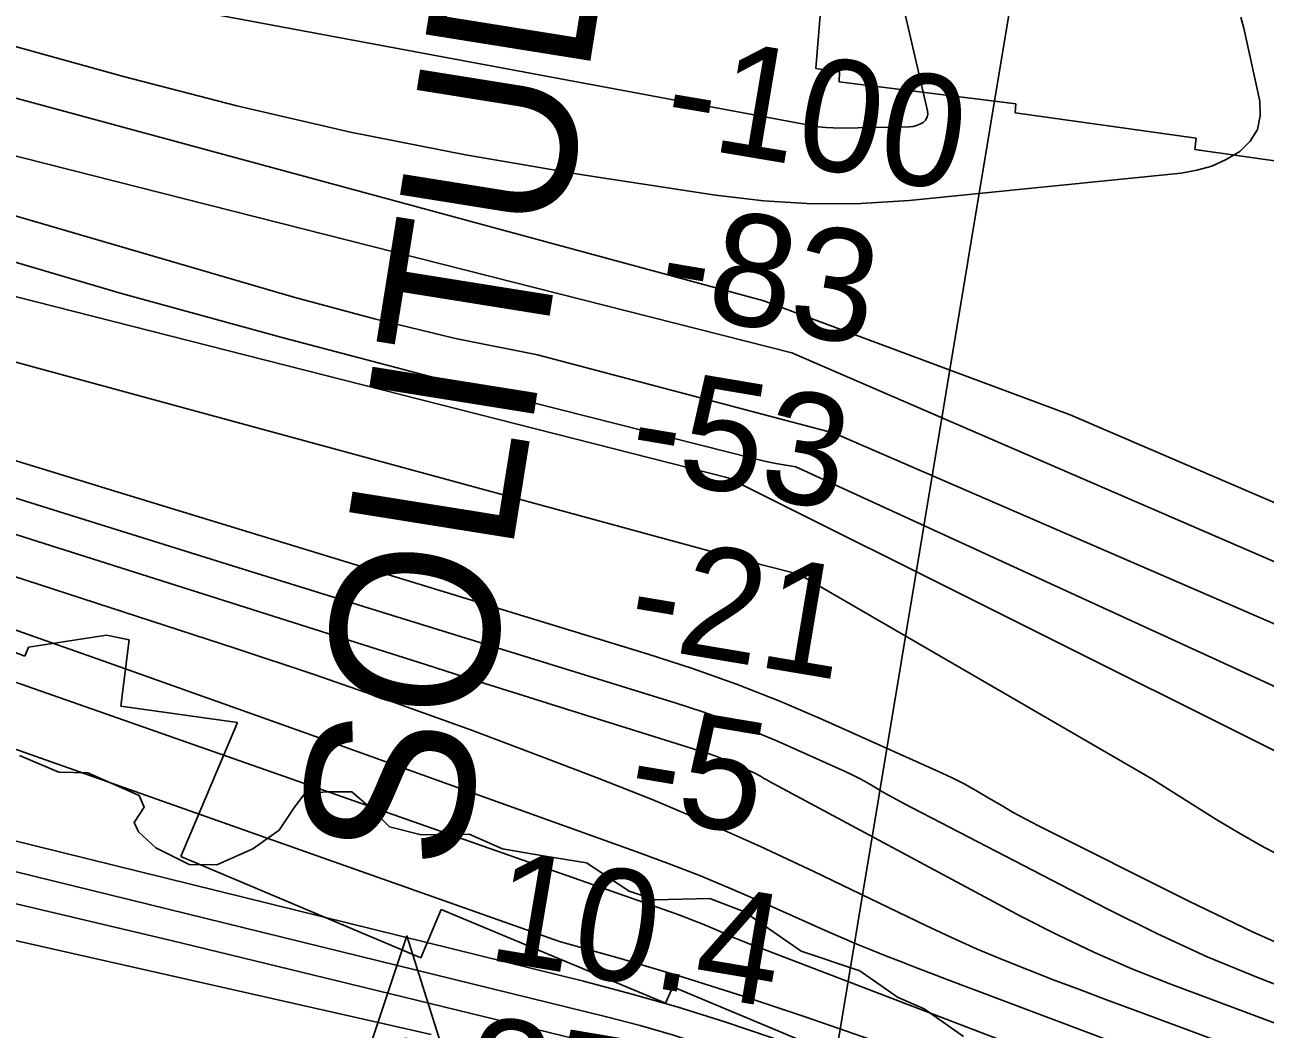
# Model space of a CAD drawing. Extents: x 3279314 to 3317160, y 734079 to 759431.
# Drawn here: x 3289656 to 3290400, y 752678 to 753280 of the extents above; entities that cross this region are included whole.
import ezdxf

# ---------------------------------------------------------------- set-up
doc = ezdxf.new("R2010")
doc.units = 0
for name, color, linetype in [('V-CHAN-NAID', 7, 'Continuous'), ('V-RIVR-EDGE', 7, 'Continuous'), ('V-RIVR-RANG', 7, 'Continuous'), ('V-RRAP-RVMT', 7, 'Continuous'), ('V-TOPO-DPTH', 7, 'Continuous'), ('V-TOPO-MAJR', 7, 'Continuous'), ('V-TOPO-MINR', 7, 'Continuous'), ('V-TOPO-WATR', 7, 'Continuous')]:
    doc.layers.add(name, color=color, linetype=linetype)

msp = doc.modelspace()

# ---------------------------------------------------------------- linework, layer by layer
at = {"layer": 'V-CHAN-NAID'}
msp.add_lwpolyline([(3289873.64, 752670.32), (3289864.05, 752670.39), (3289885.18, 752733.87), (3289905.4, 752670.09), (3289895.82, 752670.16), (3289894.24, 752670.74), (3289892.14, 752671.36), (3289890.1, 752671.81), (3289888.07, 752672.12), (3289886.9, 752672.23), (3289885.37, 752672.31), (3289883.65, 752672.31), (3289882.27, 752672.24), (3289880.37, 752672.04), (3289879, 752671.82), (3289877.22, 752671.44), (3289875.69, 752671.02), (3289874.66, 752670.69)], close=True, dxfattribs=at)
at = {"layer": 'V-RIVR-EDGE'}
msp.add_lwpolyline([(3289653.11, 752841.98), (3289676.56, 752831.92), (3289693.94, 752831.45), (3289724.77, 752817.9), (3289727.8, 752810.93), (3289721.69, 752801.82), (3289724.28, 752796.16), (3289734.69, 752786.57), (3289754.66, 752776.53), (3289771.18, 752776.49), (3289792.94, 752786), (3289808.61, 752797.26), (3289817.34, 752810.28), (3289823.88, 752818.95), (3289836.93, 752820.23), (3289852.14, 752820.19), (3289862.11, 752811.47), (3289874.69, 752799.27), (3289893.8, 752794.44), (3289922.49, 752794.8), (3289942.47, 752786.06), (3289968.1, 752781.65), (3289992.87, 752777.68), (3290018.47, 752760.66), (3290033.67, 752755.41), (3290066.71, 752756.2), (3290087.56, 752748.32), (3290121.4, 752724.76), (3290156.58, 752712.94), (3290179.15, 752697.24), (3290195.21, 752690.24), (3290218.65, 752673.67)], dxfattribs=at)
at = {"layer": 'V-RIVR-RANG'}
msp.add_line((3290128.27, 752578.49), (3290269.5, 753426.81), dxfattribs=at)
at = {"layer": 'V-RRAP-RVMT'}
for p, q in [((3290132.94, 753285.03), (3290130.32, 753253.43)), ((3290130.32, 753253.43), (3290144.35, 753251.31)), ((3290144.35, 753251.31), (3290144.25, 753245.34)), ((3290144.25, 753245.34), (3290250.18, 753232.12)), ((3290250.18, 753232.12), (3290249.74, 753226.79)), ((3290249.74, 753226.79), (3290358.19, 753211.71)), ((3290358.19, 753211.71), (3290357.33, 753204.94)), ((3290357.33, 753204.94), (3290462.35, 753189.85)), ((3289656.2, 752901.46), (3289549.59, 752940.96)), ((3289705.23, 752914.05), (3289658.49, 752906.81)), ((3289718.67, 752911.17), (3289705.23, 752914.05)), ((3289658.49, 752906.81), (3289656.2, 752901.46)), ((3289713.68, 752871.51), (3289718.67, 752911.17)), ((3289783.72, 752861.67), (3289713.68, 752871.51)), ((3289749.79, 752781.36), (3289783.72, 752861.67)), ((3289893.45, 752720.65), (3289749.79, 752781.36)), ((3289905.63, 752749.69), (3289893.45, 752720.65)), ((3290040.21, 752693.48), (3289905.63, 752749.69)), ((3290044.53, 752703.44), (3290040.21, 752693.48)), ((3290169.76, 752650.99), (3290044.53, 752703.44))]:
    msp.add_line(p, q, dxfattribs=at)
at = {"layer": 'V-TOPO-DPTH'}
for p, q in [((3290077.7, 753008.15), (3289423.16, 753174.55)), ((3290077.7, 753008.15), (3289423.16, 753174.55)), ((3290489.5, 752802.54), (3290077.7, 753008.15)), ((3290489.5, 752802.54), (3290077.7, 753008.15))]:
    msp.add_line(p, q, dxfattribs=at)
for points in [[(3288933.19, 753278.83), (3288950.3, 753273.56), (3288972.41, 753266.82), (3288994.55, 753260.18), (3289016.73, 753253.69), (3289038.94, 753247.3), (3289158.22, 753213.42), (3289240.14, 753190.3), (3289322.1, 753167.36), (3289404.14, 753144.7), (3289486.23, 753122.22), (3290053.74, 752967.86), (3290075.79, 752961.96), (3290097.88, 752956.17), (3290120.01, 752950.57), (3290331.63, 752827.92), (3290344.62, 752819.79), (3290357.6, 752811.63), (3290370.57, 752803.46), (3290383.66, 752795.52), (3290396.94, 752787.91), (3290410.47, 752780.77)], [(3288933.19, 753278.83), (3288950.3, 753273.56), (3288972.41, 753266.82), (3288994.55, 753260.18), (3289016.73, 753253.69), (3289038.94, 753247.3), (3289158.22, 753213.42), (3289240.14, 753190.3), (3289322.1, 753167.36), (3289404.14, 753144.7), (3289486.23, 753122.22), (3290053.74, 752967.86), (3290075.79, 752961.96), (3290097.88, 752956.17), (3290120.01, 752950.57), (3290331.63, 752827.92), (3290344.62, 752819.79), (3290357.6, 752811.63), (3290370.57, 752803.46), (3290383.66, 752795.52), (3290396.94, 752787.91), (3290410.47, 752780.77)], [(3290430.9, 752719.02), (3290391.97, 752736.38), (3290353.47, 752754.77), (3290263.68, 752799.82), (3290256.1, 752803.75), (3290248.6, 752807.8), (3290241.21, 752812.06), (3290233.89, 752816.44), (3290226.55, 752820.78), (3290219.1, 752824.91), (3290211.49, 752828.75), (3290203.78, 752832.38), (3290134.3, 752863.46), (3290108.6, 752874.38), (3290082.67, 752884.66), (3290056.37, 752893.96), (3290029.83, 752902.61), (3289712.14, 752999.66), (3289575.29, 753041.58), (3289438.48, 753083.64), (3289301.74, 753125.92), (3289165.03, 753168.33), (3288926.17, 753242.66)], [(3290430.9, 752719.02), (3290391.97, 752736.38), (3290353.47, 752754.77), (3290263.68, 752799.82), (3290256.1, 752803.75), (3290248.6, 752807.8), (3290241.21, 752812.06), (3290233.89, 752816.44), (3290226.55, 752820.78), (3290219.1, 752824.91), (3290211.49, 752828.75), (3290203.78, 752832.38), (3290134.3, 752863.46), (3290108.6, 752874.38), (3290082.67, 752884.66), (3290056.37, 752893.96), (3290029.83, 752902.61), (3289712.14, 752999.66), (3289575.29, 753041.58), (3289438.48, 753083.64), (3289301.74, 753125.92), (3289165.03, 753168.33), (3288926.17, 753242.66)], [(3288919.11, 753206.31), (3289896.32, 752896.33), (3289925.57, 752887.07), (3289954.83, 752877.83), (3289984.09, 752868.63), (3290013.37, 752859.45), (3290063.03, 752843.9), (3290067.45, 752842.43), (3290071.82, 752840.86), (3290076.14, 752839.14), (3290080.43, 752837.31), (3290091.97, 752832.15), (3290093.28, 752831.53), (3290094.56, 752830.89), (3290095.82, 752830.19), (3290097.07, 752829.47), (3290098.31, 752828.73), (3290099.55, 752828), (3290100.81, 752827.3), (3290102.07, 752826.6), (3290253.3, 752745.57), (3290275.11, 752734.43), (3290297.19, 752723.87), (3290319.67, 752714.2), (3290342.42, 752705.12), (3290365.38, 752696.52), (3290388.35, 752687.95), (3290411.35, 752679.45)], [(3290411.35, 752679.45), (3290388.35, 752687.95), (3290365.38, 752696.52), (3290342.42, 752705.12), (3290319.67, 752714.2), (3290297.19, 752723.87), (3290275.11, 752734.43), (3290253.3, 752745.57), (3290102.07, 752826.6), (3290100.81, 752827.3), (3290099.55, 752828), (3290098.31, 752828.73), (3290097.07, 752829.47), (3290095.82, 752830.19), (3290094.56, 752830.89), (3290093.28, 752831.53), (3290091.97, 752832.15), (3290080.43, 752837.31), (3290076.14, 752839.14), (3290071.82, 752840.86), (3290067.45, 752842.43), (3290063.03, 752843.9), (3290013.37, 752859.45), (3289984.09, 752868.63), (3289954.83, 752877.83), (3289925.57, 752887.07), (3289896.32, 752896.33), (3288919.11, 753206.31)], [(3288911.63, 753167.79), (3289351.98, 753019.64), (3289470.48, 752979.39), (3289588.82, 752938.66), (3289706.91, 752897.23), (3289824.84, 752855.34), (3290024.6, 752783.7), (3290042.45, 752777.07), (3290060.19, 752770.17), (3290077.77, 752762.88), (3290095.25, 752755.31), (3290137.33, 752736.52), (3290146.1, 752732.68), (3290154.91, 752728.92), (3290163.77, 752725.28), (3290172.66, 752721.72), (3290181.58, 752718.24), (3290190.52, 752714.79), (3290199.47, 752711.37), (3290208.42, 752707.97), (3290373.37, 752645.81), (3290413, 752631.11)], [(3288911.63, 753167.79), (3289351.98, 753019.64), (3289470.48, 752979.39), (3289588.82, 752938.66), (3289706.91, 752897.23), (3289824.84, 752855.34), (3290024.6, 752783.7), (3290042.45, 752777.07), (3290060.19, 752770.17), (3290077.77, 752762.88), (3290095.25, 752755.31), (3290137.33, 752736.52), (3290146.1, 752732.68), (3290154.91, 752728.92), (3290163.77, 752725.28), (3290172.66, 752721.72), (3290181.58, 752718.24), (3290190.52, 752714.79), (3290199.47, 752711.37), (3290208.42, 752707.97), (3290373.37, 752645.81), (3290413, 752631.11)], [(3290439.63, 752571.87), (3290399.08, 752586.77), (3290392.61, 752589.25), (3290348.92, 752605.7), (3290305.13, 752621.87), (3290261.18, 752637.62), (3290217.13, 752653.08), (3290123.8, 752685.33), (3290087.3, 752697.52), (3290050.65, 752709.2), (3290013.76, 752720.13), (3289976.72, 752730.55), (3289351.31, 752951.39), (3289314.27, 752966.9), (3289225.75, 753000.99), (3289162.3, 753025.02), (3289098.68, 753048.58), (3289034.8, 753071.44), (3288970.75, 753093.83), (3288901.86, 753117.48)]]:
    msp.add_lwpolyline(points, dxfattribs=at)
at = {"layer": 'V-TOPO-MAJR'}
for points in [[(3288948.43, 753357.36), (3288951.62, 753356.25), (3288964.67, 753351.94), (3289520.14, 753176.76), (3289617, 753147.13), (3289714.18, 753118.63), (3289811.83, 753091.82), (3289909.81, 753066.13), (3290094.48, 753019.41), (3290100.38, 753018.03), (3290106.3, 753016.77), (3290112.26, 753015.71), (3290118.25, 753014.78), (3290667.74, 752762.78)], [(3289552.39, 753326.46), (3290127.47, 753219.18), (3290131.82, 753218.51), (3290136.18, 753218.01), (3290140.57, 753217.77), (3290144.97, 753217.72), (3290186.39, 753218.43), (3290188.57, 753218.66), (3290190.67, 753219.14), (3290192.66, 753219.98), (3290194.57, 753221.06), (3290195.98, 753222.5), (3290196.97, 753224.11), (3290197.32, 753225.96), (3290197.24, 753227.98), (3290175.69, 753320.48)], [(3289644.26, 752754.6), (3289743.9, 752731.03), (3289843.44, 752707.04), (3290018.84, 752664.19), (3290030.54, 752661.09), (3290042.15, 752657.68), (3290053.61, 752653.83), (3290064.98, 752649.67), (3290077.44, 752644.83), (3290094.8, 752637.66), (3290111.94, 752630.02), (3290128.74, 752621.67), (3290145.32, 752612.84), (3290231.49, 752564.6), (3290247.89, 752555.98), (3290264.55, 752547.94), (3290281.61, 752540.79), (3290298.94, 752534.23), (3290316.42, 752527.98), (3290333.82, 752521.54), (3290351.12, 752514.81), (3290368.35, 752507.9), (3290385.36, 752500.92), (3290408.57, 752490.07)]]:
    msp.add_lwpolyline(points, dxfattribs=at)
at = {"layer": 'V-TOPO-MINR'}
for p, q in [((3289423.16, 753174.55), (3290077.7, 753008.15)), ((3290077.7, 753008.15), (3290489.5, 752802.54))]:
    msp.add_line(p, q, dxfattribs=at)
for points in [[(3288965.83, 753446.96), (3288975.88, 753442.17), (3288994.12, 753434.83), (3289012.68, 753428.23), (3289305.75, 753334.09), (3289439.95, 753292.65), (3290099.02, 753114.13), (3290282.56, 753045.85), (3290818.99, 752815.59), (3291131.43, 752684.81)], [(3289005.99, 753445.23), (3289715.37, 753248.6), (3289783.25, 753231.08), (3289851.47, 753215.17), (3289920.21, 753201.69), (3289989.29, 753189.82), (3290070.13, 753177.41), (3290099.09, 753174.08), (3290128.09, 753172.22), (3290157.14, 753172.56), (3290186.24, 753174.36), (3290349.16, 753190.7), (3290358.55, 753192.37), (3290367.62, 753194.95), (3290376.19, 753198.87), (3290384.43, 753203.69), (3290390.58, 753209.93), (3290394.9, 753216.9), (3290396.48, 753224.94), (3290396.23, 753233.7), (3290386.64, 753277.46), (3290384.92, 753284.07)], [(3288953.17, 753381.74), (3289020.58, 753362.18), (3289056.65, 753352.01), (3289092.82, 753342.21), (3289129.13, 753332.96), (3289165.54, 753324.07), (3290115.9, 753083), (3290477.28, 752926.66), (3290793.46, 752778.91), (3291129.59, 752671.16)], [(3288950.82, 753369.68), (3288957.91, 753367.43), (3289817.36, 753116.43), (3289865.71, 753103.36), (3289914.34, 753091.6), (3289963.41, 753081.81), (3290141.22, 753034.89), (3290463.07, 752895.61), (3290810.32, 752736.48), (3291125.26, 752656.15)], [(3288933.19, 753278.83), (3288950.3, 753273.56), (3288972.41, 753266.82), (3288994.55, 753260.18), (3289016.73, 753253.69), (3289038.94, 753247.3), (3289158.22, 753213.42), (3289240.14, 753190.3), (3289322.1, 753167.36), (3289404.14, 753144.7), (3289486.23, 753122.22), (3290053.74, 752967.86), (3290075.79, 752961.96), (3290097.88, 752956.17), (3290120.01, 752950.57), (3290331.63, 752827.92), (3290344.62, 752819.79), (3290357.6, 752811.63), (3290370.57, 752803.46), (3290383.66, 752795.52), (3290396.94, 752787.91), (3290410.47, 752780.77)], [(3288926.17, 753242.66), (3289165.03, 753168.33), (3289301.74, 753125.92), (3289438.48, 753083.64), (3289575.29, 753041.58), (3289712.14, 752999.66), (3290029.83, 752902.61), (3290056.37, 752893.96), (3290082.67, 752884.66), (3290108.6, 752874.38), (3290134.3, 752863.46), (3290203.78, 752832.38), (3290211.49, 752828.75), (3290219.1, 752824.91), (3290226.55, 752820.78), (3290233.89, 752816.44), (3290241.21, 752812.06), (3290248.6, 752807.8), (3290256.1, 752803.75), (3290263.68, 752799.82), (3290353.47, 752754.77), (3290391.97, 752736.38), (3290430.9, 752719.02)], [(3288919.11, 753206.31), (3289896.32, 752896.33), (3289925.57, 752887.07), (3289954.83, 752877.83), (3289984.09, 752868.63), (3290013.37, 752859.45), (3290063.03, 752843.9), (3290067.45, 752842.43), (3290071.82, 752840.86), (3290076.14, 752839.14), (3290080.43, 752837.31), (3290091.97, 752832.15), (3290093.28, 752831.53), (3290094.56, 752830.89), (3290095.82, 752830.19), (3290097.07, 752829.47), (3290098.31, 752828.73), (3290099.55, 752828), (3290100.81, 752827.3), (3290102.07, 752826.6), (3290253.3, 752745.57), (3290275.11, 752734.43), (3290297.19, 752723.87), (3290319.67, 752714.2), (3290342.42, 752705.12), (3290365.38, 752696.52), (3290388.35, 752687.95), (3290411.35, 752679.45)], [(3288915.53, 753187.86), (3289782.01, 752906.22), (3289829.68, 752890.32), (3289877.17, 752873.93), (3289924.4, 752856.8), (3289971.46, 752839.19), (3289999.17, 752828.57), (3290032.07, 752815.49), (3290064.73, 752801.86), (3290097.04, 752787.42), (3290129.12, 752772.43), (3290196.07, 752740.11), (3290211.24, 752733.01), (3290226.53, 752726.16), (3290241.97, 752719.68), (3290257.52, 752713.45), (3290273.17, 752707.44), (3290288.83, 752701.47), (3290304.52, 752695.57), (3290320.22, 752689.7), (3290454.6, 752639.8)], [(3288906.74, 753142.57), (3289091.4, 753079.51), (3289210.88, 753038.54), (3289330.31, 752997.39), (3289449.63, 752955.96), (3289568.89, 752914.33), (3290046.47, 752747.01), (3290051.4, 752745.22), (3290056.3, 752743.37), (3290061.16, 752741.41), (3290066, 752739.39), (3290078.46, 752734.02), (3290080.93, 752732.97), (3290083.4, 752731.93), (3290085.88, 752730.92), (3290088.37, 752729.91), (3290090.86, 752728.93), (3290093.35, 752727.95), (3290095.85, 752726.98), (3290098.35, 752726.02), (3290292.93, 752651.6), (3290335.12, 752635.63), (3290377.39, 752619.86), (3290419.76, 752604.39)], [(3288901.86, 753117.48), (3288970.75, 753093.83), (3289034.8, 753071.44), (3289098.68, 753048.58), (3289162.3, 753025.02), (3289225.75, 753000.99), (3289314.27, 752966.9), (3289351.31, 752951.39), (3289976.72, 752730.55), (3290013.76, 752720.13), (3290050.65, 752709.2), (3290087.3, 752697.52), (3290123.8, 752685.33), (3290217.13, 752653.08), (3290261.18, 752637.62), (3290305.13, 752621.87), (3290348.92, 752605.7), (3290392.61, 752589.25), (3290399.08, 752586.77), (3290439.63, 752571.87)], [(3289588.11, 753015.57), (3289685.95, 752985.01), (3289783.83, 752954.59), (3289881.74, 752924.25), (3290046.45, 752873.33), (3290061.92, 752868.23), (3290077.25, 752862.78), (3290092.37, 752856.76), (3290107.36, 752850.39), (3290147.83, 752832.28), (3290152.36, 752830.15), (3290156.83, 752827.9), (3290161.21, 752825.48), (3290165.52, 752822.95), (3290169.82, 752820.38), (3290174.16, 752817.87), (3290178.55, 752815.45), (3290182.97, 752813.1), (3290304.83, 752750), (3290334.64, 752735.3), (3290364.79, 752721.39), (3290395.47, 752708.69), (3290426.49, 752696.78)], [(3288873.99, 752973.9), (3288913.18, 752966.11), (3288979.24, 752952.51), (3289045.18, 752938.3), (3289110.91, 752923.2), (3289176.5, 752907.5), (3289990.92, 752706.68), (3290019.37, 752699.22), (3290047.65, 752691.21), (3290075.69, 752682.38), (3290103.56, 752672.99), (3290149.43, 752656.79), (3290193.42, 752640.81), (3290237.22, 752624.31), (3290280.71, 752607.04), (3290324, 752589.24), (3290346.85, 752579.61), (3290378.75, 752566.74), (3290410.89, 752554.54)], [(3288869.29, 752949.67), (3289061.28, 752908.31), (3289205.94, 752876.49), (3289350.41, 752843.86), (3289494.6, 752809.99), (3289638.59, 752775.31), (3290004.88, 752685.41), (3290024.95, 752680.13), (3290044.88, 752674.4), (3290064.62, 752668.01), (3290084.22, 752661.17), (3290109.13, 752652.01), (3290140.9, 752639.82), (3290172.43, 752627.06), (3290203.59, 752613.42), (3290234.51, 752599.21), (3290291.1, 752572.25), (3290314.93, 752561.46), (3290339.01, 752551.31), (3290363.47, 752542.11), (3290388.19, 752533.55), (3290413.03, 752525.28)], [(3288861.42, 752909.16), (3289871.65, 752681.21), (3289899.69, 752674.81)]]:
    msp.add_lwpolyline(points, dxfattribs=at)
at = {"layer": 'V-TOPO-WATR'}
msp.add_lwpolyline([(3288911.63, 753167.79), (3289351.98, 753019.64), (3289470.48, 752979.39), (3289588.82, 752938.66), (3289706.91, 752897.23), (3289824.84, 752855.34), (3290024.6, 752783.7), (3290042.45, 752777.07), (3290060.19, 752770.17), (3290077.77, 752762.88), (3290095.25, 752755.31), (3290137.33, 752736.52), (3290146.1, 752732.68), (3290154.91, 752728.92), (3290163.77, 752725.28), (3290172.66, 752721.72), (3290181.58, 752718.24), (3290190.52, 752714.79), (3290199.47, 752711.37), (3290208.42, 752707.97), (3290373.37, 752645.81), (3290413, 752631.11)], dxfattribs=at)

# ---------------------------------------------------------------- texts
at = {"layer": 'V-CHAN-NAID'}
msp.add_text('SOLITUDE (249.0)', height=100, rotation=80.90972, dxfattribs=at).set_placement((3289917.13, 752770.22))
at = {"layer": 'V-RIVR-RANG'}
for s, rotation, p in [('-100', 350.45056, (3290037.09, 753209.21)), ('-83', 350.45056, (3290033.44, 753108.42)), ('-53', 350.45056, (3290016, 753009.95)), ('-21', 350.45056, (3290015.46, 752908.63)), ('-5', 350.45056, (3290015.45, 752807.23)), ('10.4', 350.41833, (3289932.19, 752719.9)), ('35.4', 350.41833, (3289915.78, 752621.25))]:
    msp.add_text(s, height=67, rotation=rotation, dxfattribs=at).set_placement(p)

doc.saveas('drawing.dxf')
